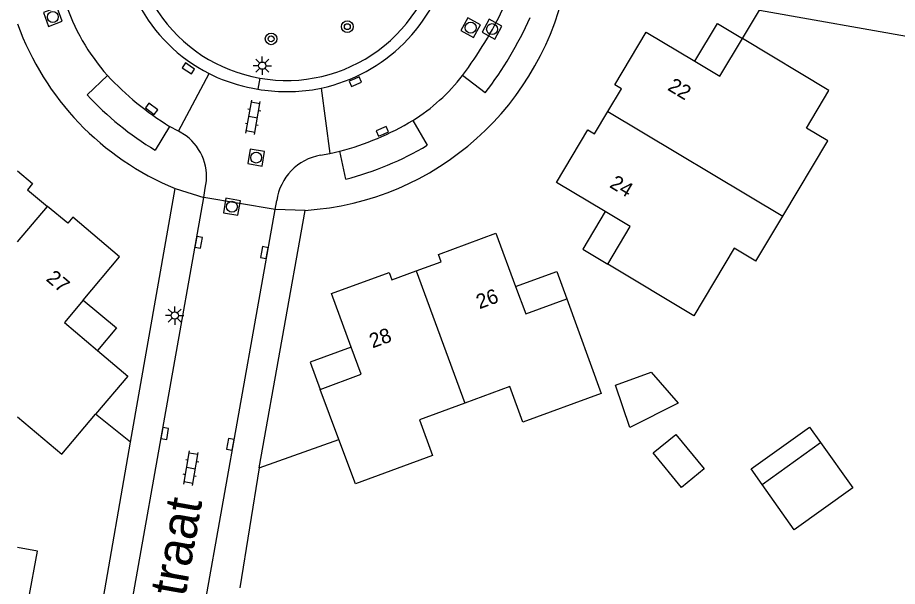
# Model space of a CAD drawing. Extents: x 128000 to 131008, y 398996 to 402500.
# Drawn here: x 128000 to 128060.3, y 400315.3 to 400354.3 of the extents above; entities that cross this region are included whole.
import ezdxf

# ---------------------------------------------------------------- set-up
doc = ezdxf.new("R2010")
doc.units = 0
for name, color, linetype in [('gg-afsc-erfafscheiding', 7, 'Continuous'), ('gg-afsc-muur', 7, 'Continuous'), ('gg-anno-huisnummerreeks BGT', 7, 'Continuous'), ('gg-anno-openbare ruimte label', 7, 'Continuous'), ('gg-bbg-bijgebouw', 7, 'Continuous'), ('gg-bbg-gedigitaliseerde bebouwing', 7, 'Continuous'), ('gg-bbg-gedigitaliseerde bijgebouw', 7, 'Continuous'), ('gg-bbg-hoofdgebouw', 7, 'Continuous'), ('gg-bbg-luifel en loopbrug', 7, 'Continuous'), ('gg-bbg-tussenscheiding', 7, 'Continuous'), ('gg-knt-verharding', 7, 'Continuous'), ('gg-knt-verharding nz', 7, 'Continuous'), ('gt-grn-weggrens', 7, 'Continuous'), ('gt-symb-boom', 7, 'Continuous'), ('gt-symb-klinker verharding', 7, 'Continuous'), ('gt-symb-kolk', 7, 'Continuous'), ('gt-symb-lichtmast', 7, 'Continuous'), ('gt-symb-rioolschacht', 7, 'Continuous')]:
    doc.layers.add(name, color=color, linetype=linetype)

# ---------------------------------------------------------------- blocks, each defined once
blk = doc.blocks.new('gt0-KOLK')
at = {"layer": 'gt-symb-kolk'}
blk.add_lwpolyline([(0, 0), (0.375, 0), (0.375, 0.4), (-0.375, 0.4), (-0.375, 0), (0, 0)], dxfattribs=at)
blk = doc.blocks.new('gt0-LMAST')
at = {"layer": 'gt-symb-lichtmast'}
for p, q in [((-0.005, 0.246), (-0.005, 0.621)), ((-0.182, 0.173), (-0.447, 0.438)), ((0.172, 0.173), (0.437, 0.438)), ((-0.255, -0.004), (-0.63, -0.004)), ((-0.182, -0.181), (-0.447, -0.446)), ((-0.005, -0.254), (-0.005, -0.629)), ((0.437, -0.446), (0.172, -0.181)), ((0.245, -0.004), (0.62, -0.004))]:
    blk.add_line(p, q, dxfattribs=at)
blk.add_circle((-0.005, -0.004), 0.25, dxfattribs=at)
blk = doc.blocks.new('gt0-BOOM')
at = {"layer": 'gt-symb-boom'}
for radius in [0.4, 0.2]:
    blk.add_circle((0, 0), radius, dxfattribs=at)
blk = doc.blocks.new('gt0-RS')
at = {"layer": 'gt-symb-rioolschacht'}
blk.add_lwpolyline([(-0.5, -0.5), (0.5, -0.5), (0.5, 0.5), (-0.5, 0.5)], close=True, dxfattribs=at)
blk.add_circle((0, 0), 0.375, dxfattribs=at)
blk = doc.blocks.new('gt0-KL1')
at = {"layer": 'gt-symb-klinker verharding'}
for p, q in [((-1.15, 0.3), (1.15, 0.3)), ((-1, -0.3), (-1, 0.3)), ((-0.5, 0.3), (-0.5, 0.45)), ((0, -0.3), (0, 0.3)), ((0.5, 0.3), (0.5, 0.45)), ((1, -0.3), (1, 0.3)), ((-1.15, -0.3), (1.15, -0.3)), ((-0.5, -0.45), (-0.5, -0.3)), ((0.5, -0.45), (0.5, -0.3))]:
    blk.add_line(p, q, dxfattribs=at)

msp = doc.modelspace()

# ---------------------------------------------------------------- linework, layer by layer
at = {"layer": 'gg-afsc-erfafscheiding'}
for p, q in [((128007.728, 400325.213), (128005.342, 400327.137)), ((128016.558, 400323.47), (128022.026, 400325.4)), ((128016.558, 400323.47), (128015.239, 400315.233))]:
    msp.add_line(p, q, dxfattribs=at)
msp.add_lwpolyline([(128003.579, 400301.852), (128003.664, 400301.84), (128007.728, 400325.213)], dxfattribs=at)
at = {"layer": 'gg-afsc-muur'}
for p, q in [((128049.679, 400352.866), (128050.851, 400354.823)), ((128050.851, 400354.823), (128063.454, 400352.587))]:
    msp.add_line(p, q, dxfattribs=at)
at = {"layer": 'gg-bbg-bijgebouw'}
msp.add_lwpolyline([(128000, 400314.545), (128000.752, 400314.411), (128001.358, 400317.756), (128000, 400317.994)], dxfattribs=at)
at = {"layer": 'gg-bbg-gedigitaliseerde bebouwing'}
for p, q in [((128055.617, 400349.306), (128049.679, 400352.866)), ((128052.445, 400340.711), (128055.531, 400345.856)), ((128050.597, 400337.628), (128052.445, 400340.711)), ((128050.597, 400337.628), (128049.126, 400338.508))]:
    msp.add_line(p, q, dxfattribs=at)
for points in [[(128055.531, 400345.856), (128054.073, 400346.731), (128055.617, 400349.306)], [(128049.126, 400338.508), (128046.352, 400333.873), (128040.461, 400337.414)], [(128037.638, 400335.032), (128039.994, 400328.544), (128034.642, 400326.582), (128033.747, 400329.023), (128030.649, 400327.887)], [(128030.649, 400327.887), (128027.55, 400326.75), (128028.445, 400324.31), (128023.169, 400322.372), (128022.026, 400325.4)]]:
    msp.add_lwpolyline(points, dxfattribs=at)
at = {"layer": 'gg-bbg-gedigitaliseerde bijgebouw'}
msp.add_line((128051.042, 400322.326), (128055.033, 400325.19), dxfattribs=at)
for points in [[(128040.982, 400329.12), (128043.438, 400330.021), (128045.271, 400327.896), (128041.964, 400326.228), (128040.982, 400329.12)], [(128043.576, 400324.48), (128045.117, 400325.742), (128047.051, 400323.38), (128045.51, 400322.118), (128043.576, 400324.48)], [(128055.033, 400325.19), (128057.254, 400322.095), (128053.227, 400319.205), (128051.042, 400322.326)]]:
    msp.add_lwpolyline(points, dxfattribs=at)
at = {"layer": 'gg-bbg-hoofdgebouw'}
msp.add_line((128022.026, 400325.4), (128020.734, 400328.823), dxfattribs=at)
for points in [[(128040.464, 400347.872), (128041.399, 400349.434), (128040.934, 400349.709), (128043.095, 400353.313), (128046.422, 400351.321)], [(128046.422, 400351.321), (128048.138, 400350.293), (128049.679, 400352.866)], [(128040.27, 400341.016), (128036.939, 400343.017), (128039.09, 400346.616), (128039.548, 400346.342), (128040.464, 400347.872)], [(128000, 400343.798), (128001.027, 400342.935), (128000.682, 400342.518), (128002.05, 400341.376)], [(128004.504, 400334.942), (128006.994, 400337.915), (128003.785, 400340.625), (128003.436, 400340.218), (128002.05, 400341.376)], [(128040.461, 400337.414), (128041.984, 400339.986), (128040.27, 400341.016)], [(128027.317, 400336.947), (128029.027, 400337.578), (128028.84, 400338.077), (128032.778, 400339.531), (128034.131, 400335.882)], [(128022.87, 400331.731), (128021.528, 400335.405), (128025.464, 400336.845), (128025.654, 400336.333), (128027.317, 400336.947)], [(128034.131, 400335.882), (128034.827, 400334.007), (128037.638, 400335.032)], [(128004.504, 400334.942), (128003.22, 400333.409), (128005.478, 400331.5)], [(128005.478, 400331.5), (128007.55, 400329.748), (128005.342, 400327.137)], [(128020.734, 400328.823), (128023.545, 400329.884), (128022.87, 400331.731)], [(128000, 400326.965), (128003.03, 400324.403), (128005.342, 400327.137)]]:
    msp.add_lwpolyline(points, dxfattribs=at)
at = {"layer": 'gg-bbg-luifel en loopbrug'}
for points in [[(128046.422, 400351.321), (128047.965, 400353.896), (128049.679, 400352.866)], [(128040.27, 400341.016), (128038.74, 400338.433), (128040.461, 400337.414)], [(128034.131, 400335.882), (128036.953, 400336.911), (128037.638, 400335.032)], [(128004.504, 400334.942), (128006.771, 400333.044), (128005.478, 400331.5)], [(128022.87, 400331.731), (128020.049, 400330.702), (128020.734, 400328.823)], [(128051.042, 400322.326), (128050.283, 400323.384), (128054.274, 400326.248), (128055.033, 400325.19)]]:
    msp.add_lwpolyline(points, dxfattribs=at)
at = {"layer": 'gg-bbg-tussenscheiding'}
for p, q in [((128040.464, 400347.872), (128052.445, 400340.711)), ((128000, 400338.937), (128002.05, 400341.376)), ((128027.317, 400336.947), (128030.649, 400327.887))]:
    msp.add_line(p, q, dxfattribs=at)
at = {"layer": 'gg-knt-verharding'}
for p, q in [((128004.766, 400349.025), (128006.165, 400350.343)), ((128011.02, 400346.515), (128013.133, 400350.47)), ((128013.133, 400350.47), (128013.678, 400350.213)), ((128032.058, 400349.15), (128030.494, 400350.343)), ((128020.216, 400349.367), (128020.819, 400349.479)), ((128020.819, 400349.479), (128021.392, 400345.003)), ((128027.089, 400347.258), (128028.074, 400345.557)), ((128010.421, 400346.857), (128009.434, 400345.221)), ((128011.02, 400346.515), (128010.421, 400346.857)), ((128011.549, 400346.213), (128011.02, 400346.515)), ((128020.768, 400344.876), (128021.392, 400345.003)), ((128021.392, 400345.003), (128022.093, 400345.145)), ((128022.491, 400343.239), (128022.093, 400345.145)), ((128007.728, 400325.213), (128010.791, 400342.607)), ((128012.755, 400341.992), (128012.866, 400342.619)), ((128003.026, 400287.023), (128012.755, 400341.992)), ((128017.652, 400341.169), (128012.755, 400341.992)), ((128017.652, 400341.169), (128017.759, 400341.77)), ((128007.853, 400286.07), (128017.652, 400341.169)), ((128016.558, 400323.47), (128019.708, 400341.101))]:
    msp.add_line(p, q, dxfattribs=at)
for centre, radius, start, end in [((128018.432, 400360.601), 10.603, 167.38517, 260.03847), ((128018.133, 400360.384), 11.103, 172.0534, 243.23781), ((128018.432, 400360.601), 10.603, 260.03818, 352.69), ((128018.447, 400360.608), 11.379, 282.03316, 347.61842), ((128018.474, 400360.555), 19.493, 273.63028, 349.9552), ((128016.868, 400359.886), 14.34, 198.076, 221.72096), ((128018.068, 400360.375), 19.2, 199.77424, 247.72792), ((128011.162, 400365.091), 26.283, 322.66077, 335.77512), ((128018.464, 400361.504), 12.263, 247.02749, 260.65995), ((128020.26, 400358.217), 12.913, 301.92908, 322.42537), ((128020.327, 400363.354), 21.153, 222.64003, 239.0061), ((128018.461, 400361.469), 12.229, 260.64751, 278.25009), ((128009.41, 400343.391), 3.541, 347.41208, 52.83804), ((128017.242, 400363.763), 21.185, 284.34497, 300.7504), ((128021.393, 400341.26), 3.669, 99.80478, 172.0128)]:
    msp.add_arc(centre, radius, start, end, dxfattribs=at)
at = {"layer": 'gg-knt-verharding nz'}
for centre, radius, start, end in [((128010.151, 400365.807), 25.553, 322.75889, 335.06241), ((128020.59, 400363.613), 19.6, 222.61211, 238.74752), ((128016.886, 400364.42), 19.966, 285.11789, 300.73284)]:
    msp.add_arc(centre, radius, start, end, dxfattribs=at)
at = {"layer": 'gt-grn-weggrens'}
for p, q in [((128016.598, 400350.158), (128016.474, 400349.403)), ((128010.791, 400342.607), (128012.755, 400341.992)), ((128019.708, 400341.101), (128017.652, 400341.169))]:
    msp.add_line(p, q, dxfattribs=at)

# ---------------------------------------------------------------- block references
at = {"layer": 'gt-symb-boom'}
for p in [(128022.602, 400353.687), (128017.379, 400352.85)]:
    msp.add_blockref('gt0-BOOM', p, dxfattribs=at)
at = {"layer": 'gt-symb-klinker verharding', "rotation": 79.98206552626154}
for p in [(128016.141, 400347.474), (128011.885, 400323.43)]:
    msp.add_blockref('gt0-KL1', p, dxfattribs=at)
at = {"layer": 'gt-symb-kolk'}
for p, rotation in [((128011.826, 400350.986), 145.67433349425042), ((128023.064, 400350.093), -156.22923363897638), ((128009.066, 400347.9), -36.95059587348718), ((128025.085, 400346.332), 23.770766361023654), ((128012.215, 400338.939), -100.07388910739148), ((128016.718, 400338.244), -100.07388910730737), ((128009.893, 400325.845), -100.0738891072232), ((128014.385, 400325.106), -100.07388910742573)]:
    msp.add_blockref('gt0-KOLK', p, dxfattribs=dict(at, rotation=rotation))
at = {"layer": 'gt-symb-lichtmast'}
for p in [(128016.777, 400351.017), (128010.775, 400333.896)]:
    msp.add_blockref('gt0-LMAST', p, dxfattribs=at)
at = {"layer": 'gt-symb-rioolschacht'}
for p, rotation in [((128002.415, 400354.35), -69.70180813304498), ((128031.059, 400353.616), 61.51449383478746), ((128032.522, 400353.517), 61.514493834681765), ((128016.353, 400344.718), -100.07388910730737), ((128014.69, 400341.345), -100.0738891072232)]:
    msp.add_blockref('gt0-RS', p, dxfattribs=dict(at, rotation=rotation))

# ---------------------------------------------------------------- texts
at = {"layer": 'gg-anno-huisnummerreeks BGT'}
for s, rotation, p in [('22', 329.1, (128044.494, 400349.38)), ('24', 329.1, (128040.514, 400342.719)), ('27', 319.8, (128001.891, 400336.335)), ('26', 20.2, (128031.656, 400334.321)), ('28', 20.1, (128024.329, 400331.639))]:
    msp.add_text(s, height=1, rotation=rotation, dxfattribs=at).set_placement(p)
at = {"layer": 'gg-anno-openbare ruimte label'}
msp.add_text('Middelharnisstraat', height=2.5, rotation=79.9, dxfattribs=at).set_placement((128007.872, 400294.271))

doc.saveas('drawing.dxf')
